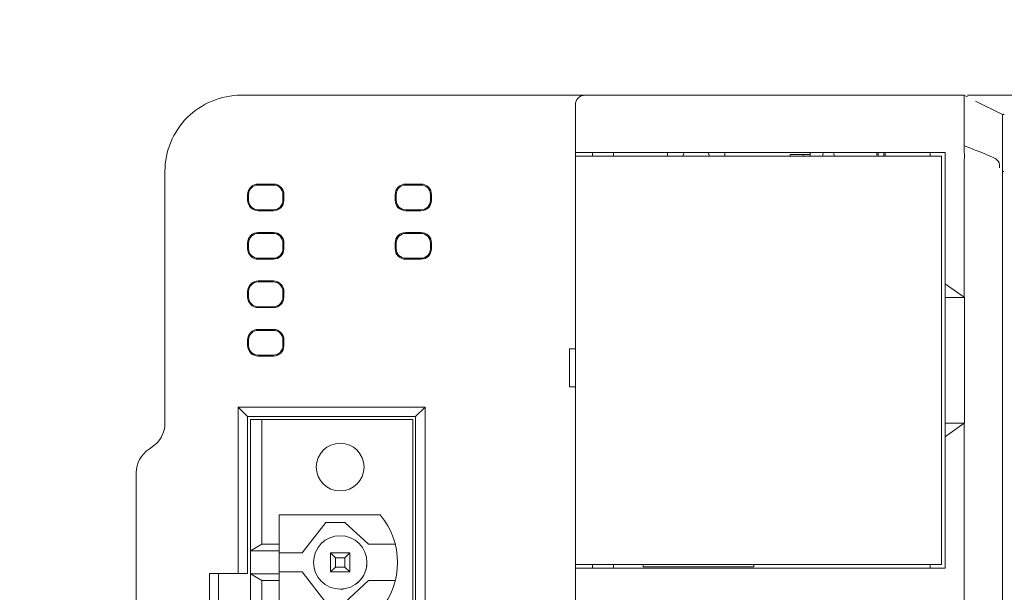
# Model space of a CAD drawing. Header units: millimetres. Extents: x -1114 to 1396, y -630 to 631.
# Tile 583 of 656: x 315 to 367, y 143 to 173. Entities that reach past the tile are written whole.
import ezdxf

# ---------------------------------------------------------------- set-up
doc = ezdxf.new("R2010")
doc.units = ezdxf.units.MM
doc.header["$MEASUREMENT"] = 0

msp = doc.modelspace()

# ---------------------------------------------------------------- linework, layer by layer
at = {"lineweight": 18}
for points, knots in [([(1038.9843, -629.7647), (1038.9843, -629.7647), (-1111.4882, -629.7647), (-1111.4882, -629.7647), (-1111.4882, -629.7647), (-1111.4882, -629.7647), (-1111.4882, 630.7883), (-1111.4882, 630.7883), (-1111.4882, 630.7883), (-1111.4882, 630.7883), (1038.9843, 630.7883), (1038.9843, 630.7883)], [0, 0, 0, 0, 0.3333333, 0.3333333, 0.3333333, 0.3333333, 0.6666667, 0.6666667, 0.6666667, 0.6666667, 1, 1, 1, 1]), ([(326.5923, 168.8846), (325.5315, 168.8846), (324.5141, 168.4632), (323.7639, 167.713), (323.7639, 167.713), (323.0138, 166.9629), (322.5923, 165.9455), (322.5923, 164.8846)], [0, 0, 0, 0, 0.5, 0.5, 0.5, 0.5, 1, 1, 1, 1]), ([(326.5923, 168.8846), (325.5315, 168.8846), (324.5141, 168.4632), (323.7639, 167.713), (323.7639, 167.713), (323.0138, 166.9629), (322.5923, 165.9455), (322.5923, 164.8846)], [0, 0, 0, 0, 0.5, 0.5, 0.5, 0.5, 1, 1, 1, 1]), ([(344.5923, 168.8846), (344.4597, 168.8846), (344.3325, 168.8319), (344.2388, 168.7382), (344.2388, 168.7382), (344.145, 168.6444), (344.0923, 168.5172), (344.0923, 168.3846)], [0, 0, 0, 0, 0.5, 0.5, 0.5, 0.5, 1, 1, 1, 1]), ([(364.4633, 168.8812), (364.4616, 168.8756), (364.4614, 168.8631), (364.4617, 168.8438), (364.4617, 168.8438), (364.4619, 168.8303), (364.4624, 168.8135), (364.4628, 168.7933), (364.4628, 168.7933), (364.4632, 168.7731), (364.4636, 168.7495), (364.4636, 168.7225), (364.4636, 168.7225), (364.4636, 168.709), (364.4636, 168.6947), (364.4635, 168.6797), (364.4635, 168.6797), (364.4634, 168.6646), (364.4633, 168.6488), (364.4632, 168.6322), (364.4632, 168.6322), (364.463, 168.5991), (364.4627, 168.563), (364.4624, 168.5239), (364.4624, 168.5239), (364.4619, 168.4458), (364.4615, 168.3559), (364.4616, 168.2538), (364.4616, 168.2538), (364.4616, 168.2411), (364.4616, 168.2281), (364.4616, 168.215), (364.4616, 168.215), (364.4617, 168.2019), (364.4617, 168.1887), (364.4617, 168.1753), (364.4617, 168.1753), (364.4618, 168.1485), (364.4619, 168.1211), (364.462, 168.0932), (364.462, 168.0932), (364.4621, 168.0373), (364.4624, 167.9791), (364.4626, 167.9187), (364.4626, 167.9187), (364.4631, 167.7979), (364.4635, 167.6682), (364.463, 167.5292), (364.463, 167.5292), (364.4629, 167.4944), (364.4628, 167.459), (364.4626, 167.4234), (364.4626, 167.4234), (364.4625, 167.3877), (364.4624, 167.3517), (364.4623, 167.3154), (364.4623, 167.3154), (364.462, 167.2427), (364.4619, 167.1687), (364.4619, 167.0933), (364.4619, 167.0933), (364.4619, 166.9426), (364.4625, 166.7865), (364.4645, 166.625)], [0, 0, 0, 0, 0.0625, 0.0625, 0.0625, 0.0625, 0.125, 0.125, 0.125, 0.125, 0.1875, 0.1875, 0.1875, 0.1875, 0.25, 0.25, 0.25, 0.25, 0.3125, 0.3125, 0.3125, 0.3125, 0.375, 0.375, 0.375, 0.375, 0.4375, 0.4375, 0.4375, 0.4375, 0.5, 0.5, 0.5, 0.5, 0.5625, 0.5625, 0.5625, 0.5625, 0.625, 0.625, 0.625, 0.625, 0.6875, 0.6875, 0.6875, 0.6875, 0.75, 0.75, 0.75, 0.75, 0.8125, 0.8125, 0.8125, 0.8125, 0.875, 0.875, 0.875, 0.875, 0.9375, 0.9375, 0.9375, 0.9375, 1, 1, 1, 1]), ([(364.6411, 168.8846), (364.6791, 168.8846), (364.7228, 168.8846), (364.7723, 168.8846), (364.7723, 168.8846), (364.8255, 168.8846), (364.8852, 168.8846), (364.9518, 168.8846), (364.9518, 168.8846), (364.985, 168.8846), (365.0201, 168.8846), (365.0565, 168.8846), (365.0565, 168.8846), (365.0929, 168.8846), (365.1307, 168.8846), (365.1699, 168.8846), (365.1699, 168.8846), (365.3265, 168.8846), (365.5052, 168.8846), (365.706, 168.8846), (365.706, 168.8846), (365.7562, 168.8846), (365.8078, 168.8846), (365.8608, 168.8846), (365.8608, 168.8846), (365.9138, 168.8846), (365.9678, 168.8846), (366.0227, 168.8846), (366.0227, 168.8846), (366.1325, 168.8846), (366.2459, 168.8846), (366.363, 168.8846), (366.363, 168.8846), (366.48, 168.8846), (366.6007, 168.8846), (366.725, 168.8846), (366.725, 168.8846), (366.7872, 168.8846), (366.8503, 168.8846), (366.9144, 168.8846), (366.9144, 168.8846), (366.9784, 168.8846), (367.0436, 168.8846), (367.109, 168.8846), (367.109, 168.8846), (367.2398, 168.8846), (367.3721, 168.8846), (367.5057, 168.8846), (367.5057, 168.8846), (367.6394, 168.8846), (367.7744, 168.8846), (367.9108, 168.8846), (367.9108, 168.8846), (367.945, 168.8846), (367.9791, 168.8846), (368.0134, 168.8846), (368.0134, 168.8846), (368.0477, 168.8846), (368.0821, 168.8846), (368.1167, 168.8846), (368.1167, 168.8846), (368.1857, 168.8846), (368.2552, 168.8846), (368.3249, 168.8846), (368.3249, 168.8846), (368.3946, 168.8846), (368.4644, 168.8846), (368.5341, 168.8846), (368.5341, 168.8846), (368.6039, 168.8846), (368.6736, 168.8846), (368.7433, 168.8846), (368.7433, 168.8846), (368.8131, 168.8846), (368.8828, 168.8846), (368.9526, 168.8846), (368.9526, 168.8846), (369.0223, 168.8846), (369.092, 168.8846), (369.1618, 168.8846), (369.1618, 168.8846), (369.3013, 168.8846), (369.4407, 168.8846), (369.5802, 168.8846), (369.5802, 168.8846), (371.8118, 168.8846), (374.0435, 168.8846), (376.2751, 168.8846), (376.2751, 168.8846), (380.7384, 168.8846), (385.2016, 168.8846), (389.6649, 168.8846)], [0, 0, 0, 0, 0.0434783, 0.0434783, 0.0434783, 0.0434783, 0.0869565, 0.0869565, 0.0869565, 0.0869565, 0.1304348, 0.1304348, 0.1304348, 0.1304348, 0.173913, 0.173913, 0.173913, 0.173913, 0.2173913, 0.2173913, 0.2173913, 0.2173913, 0.2608696, 0.2608696, 0.2608696, 0.2608696, 0.3043478, 0.3043478, 0.3043478, 0.3043478, 0.3478261, 0.3478261, 0.3478261, 0.3478261, 0.3913043, 0.3913043, 0.3913043, 0.3913043, 0.4347826, 0.4347826, 0.4347826, 0.4347826, 0.4782609, 0.4782609, 0.4782609, 0.4782609, 0.5217391, 0.5217391, 0.5217391, 0.5217391, 0.5652174, 0.5652174, 0.5652174, 0.5652174, 0.6086957, 0.6086957, 0.6086957, 0.6086957, 0.6521739, 0.6521739, 0.6521739, 0.6521739, 0.6956522, 0.6956522, 0.6956522, 0.6956522, 0.7391304, 0.7391304, 0.7391304, 0.7391304, 0.7826087, 0.7826087, 0.7826087, 0.7826087, 0.826087, 0.826087, 0.826087, 0.826087, 0.8695652, 0.8695652, 0.8695652, 0.8695652, 0.9130435, 0.9130435, 0.9130435, 0.9130435, 0.9565217, 0.9565217, 0.9565217, 0.9565217, 1, 1, 1, 1]), ([(366.4621, 167.8858), (366.4625, 167.8862), (366.4629, 167.8865), (366.4643, 167.8867), (366.4643, 167.8867), (366.4658, 167.8868), (366.4683, 167.8867), (366.4717, 167.8864), (366.4717, 167.8864), (366.4782, 167.8859), (366.4877, 167.8847), (366.5004, 167.8837), (366.5004, 167.8837), (366.5155, 167.8825), (366.5352, 167.8815), (366.5592, 167.881)], [0, 0, 0, 0, 0.25, 0.25, 0.25, 0.25, 0.5, 0.5, 0.5, 0.5, 0.75, 0.75, 0.75, 0.75, 1, 1, 1, 1]), ([(366.4621, 167.8438), (366.4621, 167.8178), (366.4621, 167.7826), (366.4621, 167.7381), (366.4621, 167.7381), (366.4621, 167.7159), (366.4621, 167.6913), (366.4621, 167.6642), (366.4621, 167.6642), (366.4621, 167.6507), (366.4621, 167.6366), (366.4621, 167.6218), (366.4621, 167.6218), (366.4621, 167.607), (366.4621, 167.5916), (366.4621, 167.5756), (366.4621, 167.5756), (366.4621, 167.5436), (366.4621, 167.5093), (366.4621, 167.4728), (366.4621, 167.4728), (366.4621, 167.4546), (366.4621, 167.4358), (366.4621, 167.4164), (366.4621, 167.4164), (366.4621, 167.3971), (366.4621, 167.3771), (366.4621, 167.3568), (366.4621, 167.3568), (366.4621, 167.2756), (366.4621, 167.1875), (366.4621, 167.093), (366.4621, 167.093), (366.4621, 167.0458), (366.4621, 166.9969), (366.4621, 166.9463), (366.4621, 166.9463), (366.4621, 166.9211), (366.4621, 166.8954), (366.4621, 166.8692), (366.4621, 166.8692), (366.4621, 166.8431), (366.4621, 166.8167), (366.4621, 166.7901), (366.4621, 166.7901), (366.4621, 166.6838), (366.4621, 166.5739), (366.4621, 166.4603), (366.4621, 166.4603), (366.4621, 166.4036), (366.4621, 166.3458), (366.4621, 166.2871), (366.4621, 166.2871), (366.4621, 166.2578), (366.4621, 166.2281), (366.4621, 166.1984), (366.4621, 166.1984), (366.4621, 166.1687), (366.4621, 166.139), (366.4621, 166.1092), (366.4621, 166.1092), (366.4621, 165.9901), (366.4621, 165.8704), (366.4621, 165.7503)], [0, 0, 0, 0, 0.0625, 0.0625, 0.0625, 0.0625, 0.125, 0.125, 0.125, 0.125, 0.1875, 0.1875, 0.1875, 0.1875, 0.25, 0.25, 0.25, 0.25, 0.3125, 0.3125, 0.3125, 0.3125, 0.375, 0.375, 0.375, 0.375, 0.4375, 0.4375, 0.4375, 0.4375, 0.5, 0.5, 0.5, 0.5, 0.5625, 0.5625, 0.5625, 0.5625, 0.625, 0.625, 0.625, 0.625, 0.6875, 0.6875, 0.6875, 0.6875, 0.75, 0.75, 0.75, 0.75, 0.8125, 0.8125, 0.8125, 0.8125, 0.875, 0.875, 0.875, 0.875, 0.9375, 0.9375, 0.9375, 0.9375, 1, 1, 1, 1]), ([(364.4645, 166.625), (364.4652, 166.5644), (364.4649, 166.5035), (364.4642, 166.4422), (364.4642, 166.4422), (364.4635, 166.3809), (364.4624, 166.3192), (364.4615, 166.2574), (364.4615, 166.2574), (364.4597, 166.1337), (364.4588, 166.0095), (364.465, 165.8846)], [0, 0, 0, 0, 0.3333333, 0.3333333, 0.3333333, 0.3333333, 0.6666667, 0.6666667, 0.6666667, 0.6666667, 1, 1, 1, 1]), ([(366.3024, 165.0832), (366.3465, 165.3056), (366.2743, 165.4229), (366.1727, 165.5018), (366.1727, 165.5018), (366.1325, 165.5331), (366.0897, 165.5581), (366.0463, 165.5815), (366.0463, 165.5815), (365.9594, 165.6283), (365.8697, 165.6681), (365.7797, 165.7072), (365.7797, 165.7072), (365.5997, 165.7854), (365.4178, 165.8584), (365.2359, 165.9311), (365.2359, 165.9311), (364.9779, 166.0343), (364.7195, 166.1359), (364.4609, 166.2371)], [0, 0, 0, 0, 0.2, 0.2, 0.2, 0.2, 0.4, 0.4, 0.4, 0.4, 0.6, 0.6, 0.6, 0.6, 0.8, 0.8, 0.8, 0.8, 1, 1, 1, 1]), ([(360.242, 165.886), (360.2469, 165.8437), (360.2492, 165.7935), (360.2492, 165.7346), (360.2492, 165.7346), (360.2492, 165.7172), (360.249, 165.7005), (360.2486, 165.6845)], [0, 0, 0, 0, 0.5, 0.5, 0.5, 0.5, 1, 1, 1, 1]), ([(360.32, 165.6844), (360.3205, 165.7008), (360.3207, 165.7175), (360.3207, 165.7346), (360.3207, 165.7346), (360.3207, 165.7892), (360.3183, 165.8402), (360.3124, 165.8865)], [0, 0, 0, 0, 0.5, 0.5, 0.5, 0.5, 1, 1, 1, 1]), ([(364.4621, 158.2897), (364.4621, 159.5116), (364.462, 160.7335), (364.4619, 161.9555), (364.4619, 161.9555), (364.4619, 162.2609), (364.4619, 162.5664), (364.4618, 162.8719), (364.4618, 162.8719), (364.4618, 163.1774), (364.462, 163.4829), (364.4623, 163.7884), (364.4623, 163.7884), (364.4624, 163.9411), (364.4625, 164.0938), (364.4625, 164.2466), (364.4625, 164.2466), (364.4625, 164.3993), (364.4623, 164.5521), (364.4618, 164.7048), (364.4618, 164.7048), (364.4609, 165.0103), (364.4597, 165.3158), (364.4673, 165.6213)], [0, 0, 0, 0, 0.1666667, 0.1666667, 0.1666667, 0.1666667, 0.3333333, 0.3333333, 0.3333333, 0.3333333, 0.5, 0.5, 0.5, 0.5, 0.6666667, 0.6666667, 0.6666667, 0.6666667, 0.8333333, 0.8333333, 0.8333333, 0.8333333, 1, 1, 1, 1]), ([(366.4621, 165.7503), (366.4621, 165.5119), (366.4621, 165.2727), (366.4621, 165.0352), (366.4621, 165.0352), (366.4621, 165.0352), (366.4621, 165.0352), (366.4621, 165.0352)], [0, 0, 0, 0, 0.5, 0.5, 0.5, 0.5, 1, 1, 1, 1]), ([(366.4621, 165.0352), (366.4621, 164.7836), (366.4621, 164.5321), (366.4621, 164.2805), (366.4621, 164.2805), (366.4621, 164.0289), (366.4621, 163.7774), (366.4621, 163.5258), (366.4621, 163.5258), (366.4621, 163.0227), (366.4621, 162.5195), (366.4621, 162.0164), (366.4621, 162.0164), (366.4621, 161.0101), (366.4621, 160.0038), (366.4621, 158.9976), (366.4621, 158.9976), (366.4621, 156.985), (366.4621, 154.9725), (366.4621, 152.9599), (366.4621, 152.9599), (366.4621, 148.9348), (366.4621, 144.9097), (366.4621, 140.8846)], [0, 0, 0, 0, 0.1666667, 0.1666667, 0.1666667, 0.1666667, 0.3333333, 0.3333333, 0.3333333, 0.3333333, 0.5, 0.5, 0.5, 0.5, 0.6666667, 0.6666667, 0.6666667, 0.6666667, 0.8333333, 0.8333333, 0.8333333, 0.8333333, 1, 1, 1, 1]), ([(327.4738, 164.2268), (327.3279, 164.2268), (327.188, 164.1689), (327.0849, 164.0657), (327.0849, 164.0657), (326.9817, 163.9626), (326.9238, 163.8226), (326.9238, 163.6768)], [0, 0, 0, 0, 0.5, 0.5, 0.5, 0.5, 1, 1, 1, 1]), ([(327.4738, 164.1768), (327.3412, 164.1768), (327.2141, 164.1241), (327.1203, 164.0303), (327.1203, 164.0303), (327.0265, 163.9365), (326.9738, 163.8094), (326.9738, 163.6768)], [0, 0, 0, 0, 0.5, 0.5, 0.5, 0.5, 1, 1, 1, 1]), ([(328.8239, 163.6768), (328.8239, 163.8226), (328.766, 163.9626), (328.6628, 164.0657), (328.6628, 164.0657), (328.5596, 164.1689), (328.4197, 164.2268), (328.2738, 164.2268)], [0, 0, 0, 0, 0.5, 0.5, 0.5, 0.5, 1, 1, 1, 1]), ([(328.7738, 163.6768), (328.7738, 163.8094), (328.7212, 163.9365), (328.6274, 164.0303), (328.6274, 164.0303), (328.5336, 164.1241), (328.4064, 164.1768), (328.2738, 164.1768)], [0, 0, 0, 0, 0.5, 0.5, 0.5, 0.5, 1, 1, 1, 1]), ([(335.2048, 164.2268), (335.059, 164.2268), (334.919, 164.1689), (334.8159, 164.0657), (334.8159, 164.0657), (334.7127, 163.9626), (334.6548, 163.8226), (334.6548, 163.6768)], [0, 0, 0, 0, 0.5, 0.5, 0.5, 0.5, 1, 1, 1, 1]), ([(335.2048, 164.1768), (335.0722, 164.1768), (334.9451, 164.1241), (334.8513, 164.0303), (334.8513, 164.0303), (334.7575, 163.9365), (334.7048, 163.8094), (334.7048, 163.6768)], [0, 0, 0, 0, 0.5, 0.5, 0.5, 0.5, 1, 1, 1, 1]), ([(336.5549, 163.6768), (336.5549, 163.8226), (336.497, 163.9626), (336.3938, 164.0657), (336.3938, 164.0657), (336.2906, 164.1689), (336.1507, 164.2268), (336.0048, 164.2268)], [0, 0, 0, 0, 0.5, 0.5, 0.5, 0.5, 1, 1, 1, 1]), ([(336.5048, 163.6768), (336.5048, 163.8094), (336.4522, 163.9365), (336.3584, 164.0303), (336.3584, 164.0303), (336.2646, 164.1241), (336.1374, 164.1768), (336.0048, 164.1768)], [0, 0, 0, 0, 0.5, 0.5, 0.5, 0.5, 1, 1, 1, 1]), ([(326.9238, 163.3768), (326.9238, 163.2309), (326.9817, 163.091), (327.0849, 162.9878), (327.0849, 162.9878), (327.188, 162.8846), (327.3279, 162.8267), (327.4738, 162.8267)], [0, 0, 0, 0, 0.5, 0.5, 0.5, 0.5, 1, 1, 1, 1]), ([(326.9738, 163.3768), (326.9738, 163.2442), (327.0265, 163.117), (327.1203, 163.0232), (327.1203, 163.0232), (327.2141, 162.9294), (327.3412, 162.8768), (327.4738, 162.8768)], [0, 0, 0, 0, 0.5, 0.5, 0.5, 0.5, 1, 1, 1, 1]), ([(334.6548, 163.3768), (334.6548, 163.2309), (334.7127, 163.091), (334.8159, 162.9878), (334.8159, 162.9878), (334.919, 162.8846), (335.059, 162.8267), (335.2048, 162.8267)], [0, 0, 0, 0, 0.5, 0.5, 0.5, 0.5, 1, 1, 1, 1]), ([(334.7048, 163.3768), (334.7048, 163.2442), (334.7575, 163.117), (334.8513, 163.0232), (334.8513, 163.0232), (334.9451, 162.9294), (335.0722, 162.8768), (335.2048, 162.8768)], [0, 0, 0, 0, 0.5, 0.5, 0.5, 0.5, 1, 1, 1, 1]), ([(327.4738, 161.6862), (327.3279, 161.6862), (327.188, 161.6283), (327.0849, 161.5251), (327.0849, 161.5251), (326.9817, 161.422), (326.9238, 161.2821), (326.9238, 161.1362)], [0, 0, 0, 0, 0.5, 0.5, 0.5, 0.5, 1, 1, 1, 1]), ([(327.4738, 161.6362), (327.3412, 161.6362), (327.2141, 161.5835), (327.1203, 161.4897), (327.1203, 161.4897), (327.0265, 161.3959), (326.9738, 161.2688), (326.9738, 161.1362)], [0, 0, 0, 0, 0.5, 0.5, 0.5, 0.5, 1, 1, 1, 1]), ([(328.8239, 161.1362), (328.8239, 161.2821), (328.766, 161.422), (328.6628, 161.5251), (328.6628, 161.5251), (328.5596, 161.6283), (328.4197, 161.6862), (328.2738, 161.6862)], [0, 0, 0, 0, 0.5, 0.5, 0.5, 0.5, 1, 1, 1, 1]), ([(328.7738, 161.1362), (328.7738, 161.2688), (328.7212, 161.3959), (328.6274, 161.4897), (328.6274, 161.4897), (328.5336, 161.5835), (328.4064, 161.6362), (328.2738, 161.6362)], [0, 0, 0, 0, 0.5, 0.5, 0.5, 0.5, 1, 1, 1, 1]), ([(335.2048, 161.6862), (335.059, 161.6862), (334.919, 161.6283), (334.8159, 161.5251), (334.8159, 161.5251), (334.7127, 161.422), (334.6548, 161.2821), (334.6548, 161.1362)], [0, 0, 0, 0, 0.5, 0.5, 0.5, 0.5, 1, 1, 1, 1]), ([(335.2048, 161.6362), (335.0722, 161.6362), (334.9451, 161.5835), (334.8513, 161.4897), (334.8513, 161.4897), (334.7575, 161.3959), (334.7048, 161.2688), (334.7048, 161.1362)], [0, 0, 0, 0, 0.5, 0.5, 0.5, 0.5, 1, 1, 1, 1]), ([(336.5549, 161.1362), (336.5549, 161.2821), (336.497, 161.422), (336.3938, 161.5251), (336.3938, 161.5251), (336.2906, 161.6283), (336.1507, 161.6862), (336.0048, 161.6862)], [0, 0, 0, 0, 0.5, 0.5, 0.5, 0.5, 1, 1, 1, 1]), ([(336.5048, 161.1362), (336.5048, 161.2688), (336.4522, 161.3959), (336.3584, 161.4897), (336.3584, 161.4897), (336.2646, 161.5835), (336.1374, 161.6362), (336.0048, 161.6362)], [0, 0, 0, 0, 0.5, 0.5, 0.5, 0.5, 1, 1, 1, 1]), ([(326.9238, 160.8362), (326.9238, 160.6903), (326.9817, 160.5504), (327.0849, 160.4472), (327.0849, 160.4472), (327.188, 160.344), (327.3279, 160.2861), (327.4738, 160.2861)], [0, 0, 0, 0, 0.5, 0.5, 0.5, 0.5, 1, 1, 1, 1]), ([(326.9738, 160.8362), (326.9738, 160.7036), (327.0265, 160.5764), (327.1203, 160.4826), (327.1203, 160.4826), (327.2141, 160.3888), (327.3412, 160.3362), (327.4738, 160.3362)], [0, 0, 0, 0, 0.5, 0.5, 0.5, 0.5, 1, 1, 1, 1]), ([(334.6548, 160.8362), (334.6548, 160.6903), (334.7127, 160.5504), (334.8159, 160.4472), (334.8159, 160.4472), (334.919, 160.344), (335.059, 160.2861), (335.2048, 160.2861)], [0, 0, 0, 0, 0.5, 0.5, 0.5, 0.5, 1, 1, 1, 1]), ([(334.7048, 160.8362), (334.7048, 160.7036), (334.7575, 160.5764), (334.8513, 160.4826), (334.8513, 160.4826), (334.9451, 160.3888), (335.0722, 160.3362), (335.2048, 160.3362)], [0, 0, 0, 0, 0.5, 0.5, 0.5, 0.5, 1, 1, 1, 1]), ([(327.4738, 159.1456), (327.3279, 159.1456), (327.188, 159.0877), (327.0849, 158.9845), (327.0849, 158.9845), (326.9817, 158.8814), (326.9238, 158.7415), (326.9238, 158.5956)], [0, 0, 0, 0, 0.5, 0.5, 0.5, 0.5, 1, 1, 1, 1]), ([(327.4738, 159.0956), (327.3412, 159.0956), (327.2141, 159.0429), (327.1203, 158.9491), (327.1203, 158.9491), (327.0265, 158.8553), (326.9738, 158.7282), (326.9738, 158.5956)], [0, 0, 0, 0, 0.5, 0.5, 0.5, 0.5, 1, 1, 1, 1]), ([(328.8239, 158.5956), (328.8239, 158.7415), (328.766, 158.8814), (328.6628, 158.9845), (328.6628, 158.9845), (328.5596, 159.0877), (328.4197, 159.1456), (328.2738, 159.1456)], [0, 0, 0, 0, 0.5, 0.5, 0.5, 0.5, 1, 1, 1, 1]), ([(328.7738, 158.5956), (328.7738, 158.7282), (328.7212, 158.8553), (328.6274, 158.9491), (328.6274, 158.9491), (328.5336, 159.0429), (328.4064, 159.0956), (328.2738, 159.0956)], [0, 0, 0, 0, 0.5, 0.5, 0.5, 0.5, 1, 1, 1, 1]), ([(326.9238, 158.2956), (326.9238, 158.1497), (326.9817, 158.0098), (327.0849, 157.9066), (327.0849, 157.9066), (327.188, 157.8034), (327.3279, 157.7455), (327.4738, 157.7455)], [0, 0, 0, 0, 0.5, 0.5, 0.5, 0.5, 1, 1, 1, 1]), ([(326.9738, 158.2956), (326.9738, 158.163), (327.0265, 158.0358), (327.1203, 157.942), (327.1203, 157.942), (327.2141, 157.8482), (327.3412, 157.7956), (327.4738, 157.7956)], [0, 0, 0, 0, 0.5, 0.5, 0.5, 0.5, 1, 1, 1, 1]), ([(364.4669, 158.2846), (364.4669, 156.8972), (364.4669, 155.5099), (364.4669, 154.1225), (364.4669, 154.1225), (364.4669, 153.3099), (364.4669, 152.4972), (364.4669, 151.6846)], [0, 0, 0, 0, 0.5, 0.5, 0.5, 0.5, 1, 1, 1, 1]), ([(327.4738, 156.605), (327.3279, 156.605), (327.188, 156.5471), (327.0849, 156.4439), (327.0849, 156.4439), (326.9817, 156.3408), (326.9238, 156.2009), (326.9238, 156.055)], [0, 0, 0, 0, 0.5, 0.5, 0.5, 0.5, 1, 1, 1, 1]), ([(327.4738, 156.555), (327.3412, 156.555), (327.2141, 156.5023), (327.1203, 156.4085), (327.1203, 156.4085), (327.0265, 156.3147), (326.9738, 156.1876), (326.9738, 156.055)], [0, 0, 0, 0, 0.5, 0.5, 0.5, 0.5, 1, 1, 1, 1]), ([(328.8239, 156.055), (328.8239, 156.2009), (328.766, 156.3408), (328.6628, 156.4439), (328.6628, 156.4439), (328.5596, 156.5471), (328.4197, 156.605), (328.2738, 156.605)], [0, 0, 0, 0, 0.5, 0.5, 0.5, 0.5, 1, 1, 1, 1]), ([(328.7738, 156.055), (328.7738, 156.1876), (328.7212, 156.3147), (328.6274, 156.4085), (328.6274, 156.4085), (328.5336, 156.5023), (328.4064, 156.555), (328.2738, 156.555)], [0, 0, 0, 0, 0.5, 0.5, 0.5, 0.5, 1, 1, 1, 1]), ([(326.9238, 155.755), (326.9238, 155.6091), (326.9817, 155.4692), (327.0849, 155.366), (327.0849, 155.366), (327.188, 155.2628), (327.3279, 155.2049), (327.4738, 155.2049)], [0, 0, 0, 0, 0.5, 0.5, 0.5, 0.5, 1, 1, 1, 1]), ([(326.9738, 155.755), (326.9738, 155.6224), (327.0265, 155.4952), (327.1203, 155.4014), (327.1203, 155.4014), (327.2141, 155.3076), (327.3412, 155.255), (327.4738, 155.255)], [0, 0, 0, 0, 0.5, 0.5, 0.5, 0.5, 1, 1, 1, 1]), ([(333.0238, 149.3846), (333.0238, 150.075), (332.4641, 150.6346), (331.7738, 150.6346), (331.7738, 150.6346), (331.0834, 150.6346), (330.5238, 150.075), (330.5238, 149.3846), (330.5238, 149.3846), (330.5238, 148.6943), (331.0834, 148.1346), (331.7738, 148.1346), (331.7738, 148.1346), (332.4641, 148.1346), (333.0238, 148.6943), (333.0238, 149.3846)], [0, 0, 0, 0, 0.25, 0.25, 0.25, 0.25, 0.5, 0.5, 0.5, 0.5, 0.75, 0.75, 0.75, 0.75, 1, 1, 1, 1]), ([(333.1738, 144.3846), (333.1738, 145.1578), (332.547, 145.7846), (331.7738, 145.7846), (331.7738, 145.7846), (331.0006, 145.7846), (330.3738, 145.1579), (330.3738, 144.3847), (330.3738, 144.3847), (330.3737, 143.6115), (331.0005, 142.9847), (331.7736, 142.9846)], [0, 0, 0, 0, 0.3333333, 0.3333333, 0.3333333, 0.3333333, 0.6666667, 0.6666667, 0.6666667, 0.6666667, 1, 1, 1, 1]), ([(333.1738, 144.3846), (333.1738, 145.1578), (332.547, 145.7846), (331.7738, 145.7846), (331.7738, 145.7846), (331.0006, 145.7846), (330.3738, 145.1578), (330.3738, 144.3846), (330.3738, 144.3846), (330.3738, 143.6114), (331.0006, 142.9846), (331.7738, 142.9846), (331.7738, 142.9846), (332.547, 142.9846), (333.1738, 143.6114), (333.1738, 144.3846)], [0, 0, 0, 0, 0.25, 0.25, 0.25, 0.25, 0.5, 0.5, 0.5, 0.5, 0.75, 0.75, 0.75, 0.75, 1, 1, 1, 1]), ([(331.7736, 142.9846), (332.145, 142.9846), (332.5011, 143.1321), (332.7637, 143.3946), (332.7637, 143.3946), (333.0263, 143.6572), (333.1738, 144.0133), (333.1738, 144.3846)], [0, 0, 0, 0, 0.5, 0.5, 0.5, 0.5, 1, 1, 1, 1])]:
    msp.add_open_spline(points, degree=3, knots=knots, dxfattribs=at)
for points in [[(326.5923, 168.8846), (326.5923, 168.8846), (343.5923, 168.8846), (343.5923, 168.8846)], [(326.5923, 168.8846), (326.5923, 168.8846), (343.5923, 168.8846), (343.5923, 168.8846)], [(343.5923, 168.8846), (343.5923, 168.8846), (344.5923, 168.8846), (344.5923, 168.8846)], [(344.5923, 168.8846), (344.5923, 168.8846), (364.4657, 168.8846), (364.4657, 168.8846)], [(344.5923, 168.8846), (344.5923, 168.8846), (364.466, 168.8846), (364.466, 168.8846)], [(364.6316, 168.7985), (364.6316, 168.7985), (364.4467, 168.8887), (364.4467, 168.8887)], [(344.0923, 165.8846), (344.0923, 165.8846), (344.0923, 168.3846), (344.0923, 168.3846)], [(365.0536, 168.5783), (365.0536, 168.5783), (366.4621, 167.8809), (366.4621, 167.8809)], [(344.0923, 165.8846), (344.0923, 165.8846), (344.0923, 165.6843), (344.0923, 165.6843)], [(344.0923, 165.6843), (344.0923, 165.6843), (344.0923, 165.8846), (344.0923, 165.8846)], [(344.0923, 165.8846), (344.0923, 165.8846), (344.5923, 165.8846), (344.5923, 165.8846)], [(344.0923, 165.6846), (344.0923, 165.6846), (344.0923, 144.2846), (344.0923, 144.2846)], [(344.0923, 165.6846), (344.0923, 165.6846), (344.5923, 165.6846), (344.5923, 165.6846)], [(344.0923, 144.2846), (344.0923, 144.2846), (344.0923, 165.6846), (344.0923, 165.6846)], [(344.5923, 165.8846), (344.5923, 165.8846), (363.4692, 165.8846), (363.4692, 165.8846)], [(363.2692, 165.6846), (363.2692, 165.6846), (344.5923, 165.6846), (344.5923, 165.6846)], [(344.9923, 165.8846), (344.9923, 165.8846), (344.9923, 165.6846), (344.9923, 165.6846)], [(344.9923, 165.6846), (344.9923, 165.6846), (344.9923, 165.8846), (344.9923, 165.8846)], [(346.0923, 165.6846), (346.0923, 165.6846), (346.0923, 165.8846), (346.0923, 165.8846)], [(348.9188, 165.8846), (348.9188, 165.8846), (348.9188, 165.6846), (348.9188, 165.6846)], [(349.7863, 165.8846), (349.7563, 165.8213), (349.736, 165.7539), (349.7259, 165.6846)], [(351.1116, 165.6847), (351.1016, 165.754), (351.0812, 165.8214), (351.0512, 165.8846)], [(351.9188, 165.8846), (351.9188, 165.8846), (351.9188, 165.6846), (351.9188, 165.6846)], [(355.3492, 165.7746), (355.3492, 165.7746), (355.8992, 165.7746), (355.8992, 165.7746)], [(355.3492, 165.7746), (355.3492, 165.7746), (355.3492, 165.6846), (355.3492, 165.6846)], [(355.8992, 165.7746), (355.8992, 165.7746), (356.0242, 165.7746), (356.0242, 165.7746)], [(356.0242, 165.6846), (356.0242, 165.6846), (356.0242, 165.7746), (356.0242, 165.7746)], [(356.0242, 165.7746), (356.0242, 165.7746), (356.3992, 165.7746), (356.3992, 165.7746)], [(356.0242, 165.7746), (356.0242, 165.7746), (356.0242, 165.6846), (356.0242, 165.6846)], [(356.3992, 165.6846), (356.3992, 165.6846), (356.3992, 165.8846), (356.3992, 165.8846)], [(357.0894, 165.8846), (357.0545, 165.8242), (357.0418, 165.7534), (357.0534, 165.6846)], [(357.6492, 165.7346), (357.6492, 165.7873), (357.6354, 165.839), (357.609, 165.8846)], [(357.645, 165.6846), (357.6478, 165.7011), (357.6492, 165.7179), (357.6492, 165.7346)], [(359.8861, 165.8865), (359.8802, 165.8403), (359.8778, 165.7892), (359.8778, 165.7346)], [(359.9493, 165.7346), (359.9493, 165.7935), (359.9516, 165.8437), (359.9565, 165.886)], [(359.9499, 165.6845), (359.9495, 165.7004), (359.9493, 165.7171), (359.9493, 165.7346)], [(362.6692, 165.8846), (362.6692, 165.8846), (362.6692, 165.6843), (362.6692, 165.6843)], [(363.2692, 165.6846), (363.2692, 165.6846), (363.2692, 144.2846), (363.2692, 144.2846)], [(363.4692, 165.8846), (363.4692, 165.8846), (363.4692, 158.9846), (363.4692, 158.9846)], [(364.4673, 165.6213), (364.4695, 165.7091), (364.4693, 165.7969), (364.465, 165.8846)], [(322.5923, 151.6874), (322.5923, 151.6874), (322.5923, 164.8846), (322.5923, 164.8846)], [(366.4621, 164.8846), (366.4621, 164.8846), (366.4847, 164.8846), (366.5287, 164.8846)], [(327.0856, 164.065), (327.0856, 164.065), (327.1203, 164.0303), (327.1203, 164.0303)], [(327.4738, 164.2268), (327.4738, 164.2268), (328.2738, 164.2268), (328.2738, 164.2268)], [(327.4738, 164.1768), (327.4738, 164.1768), (328.2738, 164.1768), (328.2738, 164.1768)], [(328.6274, 164.0303), (328.6274, 164.0303), (328.6621, 164.065), (328.6621, 164.065)], [(334.8513, 164.0303), (334.8513, 164.0303), (334.8166, 164.065), (334.8166, 164.065)], [(335.2048, 164.2268), (335.2048, 164.2268), (336.0048, 164.2268), (336.0048, 164.2268)], [(335.2048, 164.1768), (335.2048, 164.1768), (336.0048, 164.1768), (336.0048, 164.1768)], [(336.3584, 164.0303), (336.3584, 164.0303), (336.3931, 164.065), (336.3931, 164.065)], [(326.9238, 163.6768), (326.9238, 163.6768), (326.9238, 163.3768), (326.9238, 163.3768)], [(326.9738, 163.3768), (326.9738, 163.3768), (326.9738, 163.6768), (326.9738, 163.6768)], [(328.7738, 163.6768), (328.7738, 163.6768), (328.7738, 163.3768), (328.7738, 163.3768)], [(328.8239, 163.6768), (328.8239, 163.6768), (328.8239, 163.3768), (328.8239, 163.3768)], [(334.6548, 163.6768), (334.6548, 163.6768), (334.6548, 163.3768), (334.6548, 163.3768)], [(334.7048, 163.3768), (334.7048, 163.3768), (334.7048, 163.6768), (334.7048, 163.6768)], [(336.5048, 163.6768), (336.5048, 163.6768), (336.5048, 163.3768), (336.5048, 163.3768)], [(336.5549, 163.6768), (336.5549, 163.6768), (336.5549, 163.3768), (336.5549, 163.3768)], [(327.0856, 162.9885), (327.0856, 162.9885), (327.1203, 163.0232), (327.1203, 163.0232)], [(328.2738, 162.8267), (328.5776, 162.8267), (328.8239, 163.073), (328.8239, 163.3768)], [(328.2738, 162.8768), (328.55, 162.8768), (328.7738, 163.1006), (328.7738, 163.3768)], [(328.6621, 162.9885), (328.6621, 162.9885), (328.6274, 163.0232), (328.6274, 163.0232)], [(334.8166, 162.9885), (334.8166, 162.9885), (334.8513, 163.0232), (334.8513, 163.0232)], [(336.0048, 162.8267), (336.3086, 162.8267), (336.5549, 163.073), (336.5549, 163.3768)], [(336.0048, 162.8768), (336.281, 162.8768), (336.5048, 163.1006), (336.5048, 163.3768)], [(336.3931, 162.9885), (336.3931, 162.9885), (336.3584, 163.0232), (336.3584, 163.0232)], [(328.2738, 162.8768), (328.2738, 162.8768), (327.4738, 162.8768), (327.4738, 162.8768)], [(327.4738, 162.8267), (327.4738, 162.8267), (328.2738, 162.8267), (328.2738, 162.8267)], [(336.0048, 162.8768), (336.0048, 162.8768), (335.2048, 162.8768), (335.2048, 162.8768)], [(335.2048, 162.8267), (335.2048, 162.8267), (336.0048, 162.8267), (336.0048, 162.8267)], [(327.0856, 161.5244), (327.0856, 161.5244), (327.1203, 161.4897), (327.1203, 161.4897)], [(327.4738, 161.6862), (327.4738, 161.6862), (328.2738, 161.6862), (328.2738, 161.6862)], [(327.4738, 161.6362), (327.4738, 161.6362), (328.2738, 161.6362), (328.2738, 161.6362)], [(328.6274, 161.4897), (328.6274, 161.4897), (328.6621, 161.5244), (328.6621, 161.5244)], [(334.8513, 161.4897), (334.8513, 161.4897), (334.8166, 161.5244), (334.8166, 161.5244)], [(335.2048, 161.6862), (335.2048, 161.6862), (336.0048, 161.6862), (336.0048, 161.6862)], [(335.2048, 161.6362), (335.2048, 161.6362), (336.0048, 161.6362), (336.0048, 161.6362)], [(336.3931, 161.5244), (336.3931, 161.5244), (336.3584, 161.4897), (336.3584, 161.4897)], [(326.9238, 161.1362), (326.9238, 161.1362), (326.9238, 160.8362), (326.9238, 160.8362)], [(326.9738, 160.8362), (326.9738, 160.8362), (326.9738, 161.1362), (326.9738, 161.1362)], [(328.7738, 161.1362), (328.7738, 161.1362), (328.7738, 160.8362), (328.7738, 160.8362)], [(328.8239, 161.1362), (328.8239, 161.1362), (328.8239, 160.8362), (328.8239, 160.8362)], [(334.6548, 161.1362), (334.6548, 161.1362), (334.6548, 160.8362), (334.6548, 160.8362)], [(334.7048, 160.8362), (334.7048, 160.8362), (334.7048, 161.1362), (334.7048, 161.1362)], [(336.5048, 161.1362), (336.5048, 161.1362), (336.5048, 160.8362), (336.5048, 160.8362)], [(336.5549, 161.1362), (336.5549, 161.1362), (336.5549, 160.8362), (336.5549, 160.8362)], [(327.0856, 160.4479), (327.0856, 160.4479), (327.1203, 160.4826), (327.1203, 160.4826)], [(328.2738, 160.2861), (328.5776, 160.2861), (328.8239, 160.5324), (328.8239, 160.8362)], [(328.2738, 160.3362), (328.55, 160.3362), (328.7738, 160.56), (328.7738, 160.8362)], [(328.6621, 160.4479), (328.6621, 160.4479), (328.6274, 160.4826), (328.6274, 160.4826)], [(334.8166, 160.4479), (334.8166, 160.4479), (334.8513, 160.4826), (334.8513, 160.4826)], [(336.0048, 160.2861), (336.3086, 160.2861), (336.5549, 160.5324), (336.5549, 160.8362)], [(336.0048, 160.3362), (336.281, 160.3362), (336.5048, 160.56), (336.5048, 160.8362)], [(336.3931, 160.4479), (336.3931, 160.4479), (336.3584, 160.4826), (336.3584, 160.4826)], [(328.2738, 160.3362), (328.2738, 160.3362), (327.4738, 160.3362), (327.4738, 160.3362)], [(327.4738, 160.2861), (327.4738, 160.2861), (328.2738, 160.2861), (328.2738, 160.2861)], [(336.0048, 160.3362), (336.0048, 160.3362), (335.2048, 160.3362), (335.2048, 160.3362)], [(335.2048, 160.2861), (335.2048, 160.2861), (336.0048, 160.2861), (336.0048, 160.2861)], [(327.0856, 158.9838), (327.0856, 158.9838), (327.1203, 158.9491), (327.1203, 158.9491)], [(327.4738, 159.1456), (327.4738, 159.1456), (328.2738, 159.1456), (328.2738, 159.1456)], [(327.4738, 159.0956), (327.4738, 159.0956), (328.2738, 159.0956), (328.2738, 159.0956)], [(328.6274, 158.9491), (328.6274, 158.9491), (328.6621, 158.9838), (328.6621, 158.9838)], [(363.4692, 158.2846), (363.4692, 158.2846), (363.4692, 158.9846), (363.4692, 158.9846)], [(363.4692, 158.9846), (363.4692, 158.9846), (363.4793, 158.9846), (363.4793, 158.9846)], [(363.4793, 158.9846), (363.4793, 158.9846), (364.4621, 158.2897), (364.4621, 158.2897)], [(326.9238, 158.5956), (326.9238, 158.5956), (326.9238, 158.2956), (326.9238, 158.2956)], [(326.9738, 158.2956), (326.9738, 158.2956), (326.9738, 158.5956), (326.9738, 158.5956)], [(328.7738, 158.5956), (328.7738, 158.5956), (328.7738, 158.2956), (328.7738, 158.2956)], [(328.8239, 158.5956), (328.8239, 158.5956), (328.8239, 158.2956), (328.8239, 158.2956)], [(327.0856, 157.9073), (327.0856, 157.9073), (327.1203, 157.942), (327.1203, 157.942)], [(328.2738, 157.7455), (328.5776, 157.7455), (328.8239, 157.9918), (328.8239, 158.2956)], [(328.2738, 157.7956), (328.55, 157.7956), (328.7738, 158.0194), (328.7738, 158.2956)], [(328.6274, 157.942), (328.6274, 157.942), (328.6621, 157.9073), (328.6621, 157.9073)], [(363.4692, 151.6846), (363.4692, 151.6846), (363.4692, 158.2846), (363.4692, 158.2846)], [(364.4669, 158.2846), (364.4669, 158.2846), (363.4692, 158.2846), (363.4692, 158.2846)], [(364.4621, 158.2897), (364.4637, 158.288), (364.4653, 158.2863), (364.4669, 158.2846)], [(328.2738, 157.7956), (328.2738, 157.7956), (327.4738, 157.7956), (327.4738, 157.7956)], [(327.4738, 157.7455), (327.4738, 157.7455), (328.2738, 157.7455), (328.2738, 157.7455)], [(327.1203, 156.4085), (327.1203, 156.4085), (327.0856, 156.4432), (327.0856, 156.4432)], [(327.4738, 156.605), (327.4738, 156.605), (328.2738, 156.605), (328.2738, 156.605)], [(327.4738, 156.555), (327.4738, 156.555), (328.2738, 156.555), (328.2738, 156.555)], [(328.6274, 156.4085), (328.6274, 156.4085), (328.6621, 156.4432), (328.6621, 156.4432)], [(326.9238, 156.055), (326.9238, 156.055), (326.9238, 155.755), (326.9238, 155.755)], [(326.9738, 155.755), (326.9738, 155.755), (326.9738, 156.055), (326.9738, 156.055)], [(328.7738, 156.055), (328.7738, 156.055), (328.7738, 155.755), (328.7738, 155.755)], [(328.8239, 156.055), (328.8239, 156.055), (328.8239, 155.755), (328.8239, 155.755)], [(327.0856, 155.3667), (327.0856, 155.3667), (327.1203, 155.4014), (327.1203, 155.4014)], [(328.2738, 155.255), (328.2738, 155.255), (327.4738, 155.255), (327.4738, 155.255)], [(328.2738, 155.2049), (328.5776, 155.2049), (328.8239, 155.4512), (328.8239, 155.755)], [(328.2738, 155.255), (328.55, 155.255), (328.7738, 155.4788), (328.7738, 155.755)], [(328.6621, 155.3667), (328.6621, 155.3667), (328.6274, 155.4014), (328.6274, 155.4014)], [(343.7923, 155.5846), (343.7923, 155.5846), (343.7923, 153.5846), (343.7923, 153.5846)], [(343.9923, 155.5846), (343.9923, 155.5846), (343.7923, 155.5846), (343.7923, 155.5846)], [(344.0923, 155.5846), (344.0923, 155.5846), (343.9923, 155.5846), (343.9923, 155.5846)], [(327.4738, 155.2049), (327.4738, 155.2049), (328.2738, 155.2049), (328.2738, 155.2049)], [(343.9923, 153.5846), (343.9923, 153.5846), (343.7923, 153.5846), (343.7923, 153.5846)], [(344.0923, 153.5846), (344.0923, 153.5846), (343.9923, 153.5846), (343.9923, 153.5846)], [(326.9238, 152.0346), (326.9238, 152.0346), (326.4238, 152.5346), (326.4238, 152.5346)], [(326.4238, 143.8046), (326.4238, 143.8046), (326.4238, 152.5346), (326.4238, 152.5346)], [(326.4238, 152.5346), (326.4238, 152.5346), (336.2238, 152.5346), (336.2238, 152.5346)], [(336.2238, 152.5346), (336.2238, 152.5346), (335.7238, 152.0346), (335.7238, 152.0346)], [(336.2238, 152.5346), (336.2238, 152.5346), (336.2238, 116.2346), (336.2238, 116.2346)], [(321.9244, 150.4393), (322.3417, 150.7175), (322.5923, 151.1859), (322.5923, 151.6874)], [(321.9244, 150.4393), (322.3417, 150.7175), (322.5923, 151.1859), (322.5923, 151.6874)], [(326.9238, 152.0346), (326.9238, 152.0346), (326.9238, 143.8046), (326.9238, 143.8046)], [(335.7238, 152.0346), (335.7238, 152.0346), (326.9238, 152.0346), (326.9238, 152.0346)], [(327.6738, 151.8846), (327.6738, 151.8846), (327.0738, 151.8846), (327.0738, 151.8846)], [(327.0738, 151.8846), (327.0738, 151.8846), (327.0738, 144.9846), (327.0738, 144.9846)], [(327.6738, 151.8846), (327.6738, 151.8846), (335.5738, 151.8846), (335.5738, 151.8846)], [(327.6738, 145.3346), (327.6738, 145.3346), (327.6738, 151.8846), (327.6738, 151.8846)], [(335.5738, 116.8846), (335.5738, 116.8846), (335.5738, 151.8846), (335.5738, 151.8846)], [(335.7238, 116.7346), (335.7238, 116.7346), (335.7238, 152.0346), (335.7238, 152.0346)], [(363.4692, 150.9846), (363.4692, 150.9846), (363.4692, 151.6846), (363.4692, 151.6846)], [(363.4692, 151.6846), (363.4692, 151.6846), (364.4669, 151.6846), (364.4669, 151.6846)], [(364.4621, 151.6795), (364.4621, 151.6795), (363.4793, 150.9846), (363.4793, 150.9846)], [(364.4621, 140.8846), (364.4621, 144.4829), (364.462, 148.0812), (364.4621, 151.6795)], [(364.4669, 151.6846), (364.4653, 151.6829), (364.4637, 151.6812), (364.4621, 151.6795)], [(363.4793, 150.9846), (363.4793, 150.9846), (363.4692, 150.9846), (363.4692, 150.9846)], [(363.4692, 150.9846), (363.4692, 150.9846), (363.4692, 144.0846), (363.4692, 144.0846)], [(321.7603, 150.3299), (321.343, 150.0517), (321.0923, 149.5834), (321.0923, 149.0818)], [(321.7603, 150.3299), (321.343, 150.0517), (321.0923, 149.5834), (321.0923, 149.0818)], [(321.7603, 150.3299), (321.7603, 150.3299), (321.9244, 150.4393), (321.9244, 150.4393)], [(321.0923, 132.6874), (321.0923, 132.6874), (321.0923, 149.0818), (321.0923, 149.0818)], [(328.5738, 146.8846), (328.5738, 146.8846), (333.8738, 146.8846), (333.8738, 146.8846)], [(328.5738, 145.3346), (328.5738, 145.3346), (328.5738, 146.8846), (328.5738, 146.8846)], [(329.7738, 144.8846), (329.7738, 144.8846), (331.0154, 146.4846), (331.0154, 146.4846)], [(331.0154, 146.4846), (331.0154, 146.4846), (332.0154, 146.4846), (332.0154, 146.4846)], [(332.0154, 146.4846), (332.0154, 146.4846), (333.257, 145.3346), (333.257, 145.3346)], [(333.8738, 141.8846), (335.0738, 143.3353), (335.0738, 145.4339), (333.8738, 146.8846)], [(327.0738, 144.9846), (327.0738, 144.9846), (327.6738, 145.3346), (327.6738, 145.3346)], [(327.0738, 143.7846), (327.0738, 143.7846), (327.0738, 144.9846), (327.0738, 144.9846)], [(327.0738, 144.9846), (327.0738, 144.9846), (328.5738, 144.9846), (328.5738, 144.9846)], [(327.6738, 145.3346), (327.6738, 145.3346), (328.5738, 145.3346), (328.5738, 145.3346)], [(328.5738, 144.9846), (328.5738, 144.9846), (328.5738, 145.3346), (328.5738, 145.3346)], [(328.5738, 143.7846), (328.5738, 143.7846), (328.5738, 144.9846), (328.5738, 144.9846)], [(333.257, 145.3346), (333.257, 145.3346), (334.657, 145.3346), (334.657, 145.3346)], [(328.5738, 144.8846), (328.5738, 144.8846), (329.7738, 144.8846), (329.7738, 144.8846)], [(332.2738, 144.8846), (332.2738, 144.8846), (331.2738, 144.8846), (331.2738, 144.8846)], [(331.5238, 144.6346), (331.5238, 144.6346), (331.2738, 144.8846), (331.2738, 144.8846)], [(331.2738, 144.8846), (331.2738, 144.8846), (331.2738, 143.8846), (331.2738, 143.8846)], [(331.5238, 144.6346), (331.5238, 144.6346), (332.0238, 144.6346), (332.0238, 144.6346)], [(331.5238, 144.1346), (331.5238, 144.1346), (331.5238, 144.6346), (331.5238, 144.6346)], [(332.0238, 144.6346), (332.0238, 144.6346), (332.2738, 144.8846), (332.2738, 144.8846)], [(332.0238, 144.6346), (332.0238, 144.6346), (332.0238, 144.1346), (332.0238, 144.1346)], [(332.2738, 143.8846), (332.2738, 143.8846), (332.2738, 144.8846), (332.2738, 144.8846)], [(331.2738, 143.8846), (331.2738, 143.8846), (331.5238, 144.1346), (331.5238, 144.1346)], [(332.0238, 144.1346), (332.0238, 144.1346), (331.5238, 144.1346), (331.5238, 144.1346)], [(332.2738, 143.8846), (332.2738, 143.8846), (332.0238, 144.1346), (332.0238, 144.1346)], [(344.0923, 144.2849), (344.0923, 144.2849), (344.0923, 144.0846), (344.0923, 144.0846)], [(344.0923, 144.0846), (344.0923, 144.0846), (344.0923, 144.2849), (344.0923, 144.2849)], [(344.0923, 144.2846), (344.0923, 144.2846), (344.5923, 144.2846), (344.5923, 144.2846)], [(344.0923, 115.8846), (344.0923, 115.8846), (344.0923, 144.0846), (344.0923, 144.0846)], [(344.0923, 144.0846), (344.0923, 144.0846), (344.5923, 144.0846), (344.5923, 144.0846)], [(344.0923, 115.8846), (344.0923, 115.8846), (344.0923, 144.0846), (344.0923, 144.0846)], [(344.5923, 144.2846), (344.5923, 144.2846), (363.2692, 144.2846), (363.2692, 144.2846)], [(363.4692, 144.0846), (363.4692, 144.0846), (344.5923, 144.0846), (344.5923, 144.0846)], [(344.9923, 144.2846), (344.9923, 144.2846), (344.9923, 144.0846), (344.9923, 144.0846)], [(344.9923, 144.0846), (344.9923, 144.0846), (344.9923, 144.2846), (344.9923, 144.2846)], [(346.0923, 144.0846), (346.0923, 144.0846), (346.0923, 144.2846), (346.0923, 144.2846)], [(347.6392, 144.2848), (347.6392, 144.2848), (347.6392, 144.1596), (347.6392, 144.1596)], [(347.6392, 144.1596), (347.6392, 144.1596), (353.4392, 144.1596), (353.4392, 144.1596)], [(353.4392, 144.1596), (353.4392, 144.1596), (353.4392, 144.2848), (353.4392, 144.2848)], [(362.6692, 144.2849), (362.6692, 144.2849), (362.6692, 144.0846), (362.6692, 144.0846)], [(324.9238, 143.8046), (324.9238, 143.8046), (324.9238, 141.8046), (324.9238, 141.8046)], [(324.9238, 143.8046), (324.9238, 143.8046), (326.4238, 143.8046), (326.4238, 143.8046)], [(325.3923, 143.8044), (325.3923, 143.8044), (325.3923, 141.8043), (325.3923, 141.8043)], [(326.4238, 143.8046), (326.4238, 143.8046), (326.9238, 143.8046), (326.9238, 143.8046)], [(327.0738, 143.7846), (327.0738, 143.7846), (328.5738, 143.7846), (328.5738, 143.7846)], [(327.6738, 143.4346), (327.6738, 143.4346), (327.0738, 143.7846), (327.0738, 143.7846)], [(327.0738, 143.7846), (327.0738, 143.7846), (327.0738, 139.9846), (327.0738, 139.9846)], [(327.6738, 143.4346), (327.6738, 143.4346), (328.5738, 143.4346), (328.5738, 143.4346)], [(327.6738, 140.3346), (327.6738, 140.3346), (327.6738, 143.4346), (327.6738, 143.4346)], [(329.7738, 143.8846), (329.7738, 143.8846), (328.5738, 143.8846), (328.5738, 143.8846)], [(328.5738, 143.4346), (328.5738, 143.4346), (328.5738, 143.7846), (328.5738, 143.7846)], [(328.5738, 140.3346), (328.5738, 140.3346), (328.5738, 143.4346), (328.5738, 143.4346)], [(331.0154, 142.2846), (331.0154, 142.2846), (329.7738, 143.8846), (329.7738, 143.8846)], [(331.2738, 143.8846), (331.2738, 143.8846), (332.2738, 143.8846), (332.2738, 143.8846)], [(333.257, 143.4346), (333.257, 143.4346), (332.0154, 142.2846), (332.0154, 142.2846)], [(334.657, 143.4346), (334.657, 143.4346), (333.257, 143.4346), (333.257, 143.4346)]]:
    msp.add_open_spline(points, degree=3, dxfattribs=at)

doc.saveas('drawing.dxf')
